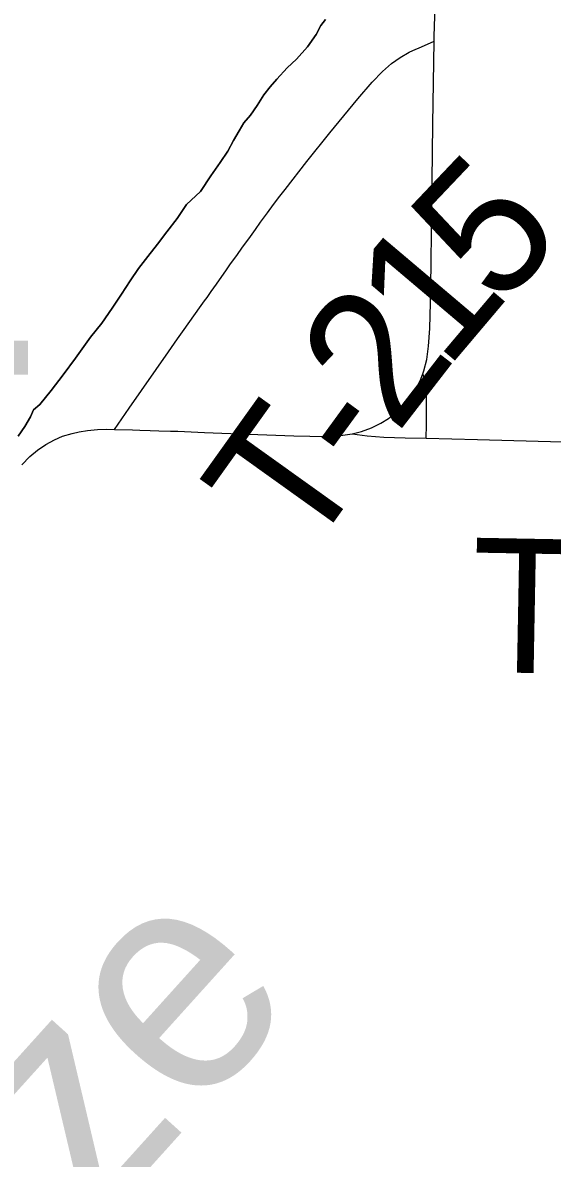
# Model space of a CAD drawing. Extents: x 2.1 to 73.9, y 4 to 26.
# Drawn here: x 47.5188 to 47.6309, y 20.6342 to 20.8745 of the extents above; entities that cross this region are included whole.
import ezdxf

# ---------------------------------------------------------------- set-up
doc = ezdxf.new("R2010")
doc.units = 0
for name, color, linetype in [('GM_X_County_Road', 7, 'Continuous'), ('GM_X_Major_River', 7, 'Continuous'), ('GM_X_Major_River_Text', 7, 'Continuous'), ('GM_X_State_Shield', 7, 'Continuous'), ('GM_X_Township_Road', 7, 'Continuous'), ('GM_X_Township_Road_Text', 7, 'Continuous')]:
    doc.layers.add(name, color=color, linetype=linetype)

msp = doc.modelspace()

# ---------------------------------------------------------------- linework, layer by layer
at = {"layer": 'GM_X_County_Road'}
for points in [[(47.60592, 20.87066), (47.60594, 20.8717), (47.60619, 20.88007), (47.60646, 20.88438), (47.60681, 20.8868), (47.60729, 20.88887), (47.60789, 20.8906), (47.60897, 20.89313), (47.61048, 20.89577), (47.61233, 20.89821), (47.6146, 20.90072), (47.61681, 20.90287), (47.62334, 20.90901), (47.62837, 20.91363), (47.63689, 20.92131)], [(47.6035, 20.80024), (47.60371, 20.80083), (47.60434, 20.80328), (47.60475, 20.80609), (47.605, 20.80984), (47.60524, 20.81794), (47.60529, 20.82477), (47.60534, 20.82912), (47.60564, 20.85305), (47.60592, 20.87066)], [(47.58857, 20.78753), (47.59054, 20.78804), (47.59263, 20.78881), (47.59463, 20.78979), (47.59625, 20.79079), (47.59802, 20.79215), (47.59962, 20.7937), (47.60103, 20.79543), (47.60206, 20.79704), (47.60293, 20.79874), (47.6035, 20.80024)], [(47.51861, 20.78094), (47.52028, 20.78271), (47.5219, 20.78408), (47.52366, 20.78528), (47.52553, 20.78629), (47.5272, 20.78701), (47.52923, 20.78763), (47.53072, 20.78796), (47.53253, 20.78823), (47.53462, 20.78845), (47.5365, 20.7885), (47.53823, 20.78847)], [(47.53823, 20.78847), (47.54205, 20.78834), (47.5436, 20.7883), (47.54577, 20.78825), (47.54763, 20.78819), (47.55011, 20.78812), (47.55166, 20.78806), (47.55725, 20.78782), (47.56097, 20.78765), (47.57619, 20.78713), (47.57961, 20.78704), (47.58242, 20.78696), (47.58557, 20.78708), (47.58857, 20.78753)]]:
    msp.add_lwpolyline(points, dxfattribs=at)
at = {"layer": 'GM_X_Major_River'}
for points in [[(47.51782, 20.787), (47.51922, 20.78905), (47.52042, 20.7911), (47.52104, 20.79261), (47.52241, 20.7937), (47.52479, 20.79667), (47.52737, 20.8), (47.52996, 20.80353), (47.53315, 20.80799), (47.53553, 20.81096), (47.53773, 20.81412), (47.53973, 20.81709), (47.54153, 20.81989), (47.54333, 20.82249), (47.54531, 20.82509), (47.5473, 20.82769), (47.54929, 20.83028), (47.55147, 20.83307), (47.55347, 20.83604), (47.55642, 20.8388), (47.55862, 20.84215), (47.56061, 20.84494), (47.56221, 20.84736), (47.56342, 20.8496), (47.56463, 20.85165), (47.56564, 20.85333), (47.56703, 20.855), (47.56842, 20.85704), (47.56983, 20.85928), (47.57121, 20.86094), (47.5726, 20.86261), (47.57477, 20.86501), (47.57673, 20.86685), (47.5791, 20.86943), (47.5809, 20.87204), (47.58191, 20.87391), (47.58291, 20.8752)], [(47.58291, 20.8752), (47.58191, 20.87391), (47.5809, 20.87204), (47.5791, 20.86943), (47.57673, 20.86685), (47.57477, 20.86501), (47.5726, 20.86261), (47.57121, 20.86094), (47.56983, 20.85928), (47.56842, 20.85704), (47.56703, 20.855), (47.56564, 20.85333), (47.56463, 20.85165), (47.56342, 20.8496), (47.56221, 20.84736), (47.56061, 20.84494), (47.55862, 20.84215), (47.55642, 20.8388), (47.55347, 20.83604), (47.55147, 20.83307), (47.54929, 20.83028), (47.5473, 20.82769), (47.54531, 20.82509), (47.54333, 20.82249), (47.54153, 20.81989), (47.53973, 20.81709), (47.53773, 20.81412), (47.53553, 20.81096), (47.53315, 20.80799), (47.52996, 20.80353), (47.52737, 20.8), (47.52479, 20.79667), (47.52241, 20.7937), (47.52104, 20.79261), (47.52042, 20.7911), (47.51922, 20.78905), (47.51782, 20.787)]]:
    msp.add_lwpolyline(points, dxfattribs=at)
at = {"layer": 'GM_X_Township_Road'}
for points in [[(47.53823, 20.78847), (47.54134, 20.79296), (47.54962, 20.8049), (47.55155, 20.80761), (47.55262, 20.80912), (47.55655, 20.81467), (47.55729, 20.81566), (47.55784, 20.8164), (47.5587, 20.81768), (47.55979, 20.81919), (47.56192, 20.82223), (47.5628, 20.82351), (47.5641, 20.82525), (47.56534, 20.82703), (47.56664, 20.82877), (47.56806, 20.8308), (47.56917, 20.83229), (47.5706, 20.83433), (47.57191, 20.83605), (47.5732, 20.8378), (47.57434, 20.83927), (47.57892, 20.84517), (47.58381, 20.85122), (47.58973, 20.85843), (47.59279, 20.86198), (47.59499, 20.86422), (47.5969, 20.86587), (47.5987, 20.86717), (47.60062, 20.86829), (47.60206, 20.86892), (47.60262, 20.86918), (47.60592, 20.87066)], [(47.60425, 20.78662), (47.6043, 20.78945), (47.60428, 20.79631), (47.60428, 20.79755), (47.60411, 20.79862), (47.6035, 20.80024)], [(47.58857, 20.78753), (47.5917, 20.78709), (47.59524, 20.78685), (47.59975, 20.7867), (47.60425, 20.78662)], [(47.60425, 20.78662), (47.61513, 20.78632), (47.63825, 20.78568), (47.65255, 20.78534), (47.65855, 20.78521), (47.67336, 20.78488), (47.69101, 20.7845), (47.71292, 20.78411), (47.72945, 20.78376), (47.74941, 20.78334), (47.76341, 20.78294), (47.78345, 20.78237), (47.79335, 20.78214), (47.79677, 20.78203), (47.8036, 20.78181), (47.81665, 20.78149), (47.82909, 20.78135), (47.83561, 20.78123), (47.84182, 20.78109), (47.84369, 20.78105), (47.85113, 20.78096), (47.85454, 20.78092), (47.85673, 20.78087)]]:
    msp.add_lwpolyline(points, dxfattribs=at)

# ---------------------------------------------------------------- texts
at = {"layer": 'GM_X_Major_River_Text'}
msp.add_text('Auglaize', height=0.047371, rotation=47.9285, dxfattribs=at).set_placement((47.4153, 20.48775))
at = {"layer": 'GM_X_State_Shield'}
msp.add_text('111', height=0.065918, dxfattribs=at).set_placement((47.37712, 20.80005))
at = {"layer": 'GM_X_Township_Road_Text'}
for s, height, rotation, p in [('5', 0.02841, 46.4923, (47.61946, 20.81386)), ('1', 0.02841, 49.7763, (47.60845, 20.80082)), ('2', 0.02841, 52.2631, (47.59794, 20.78723)), ('T', 0.02841, 54.4292, (47.57888, 20.76075)), ('-', 0.02841, 53.8779, (47.59119, 20.77798)), ('T-12', 0.028409, 358.9429, (47.61362, 20.73714))]:
    msp.add_text(s, height=height, rotation=rotation, dxfattribs=at).set_placement(p)

doc.saveas('drawing.dxf')
